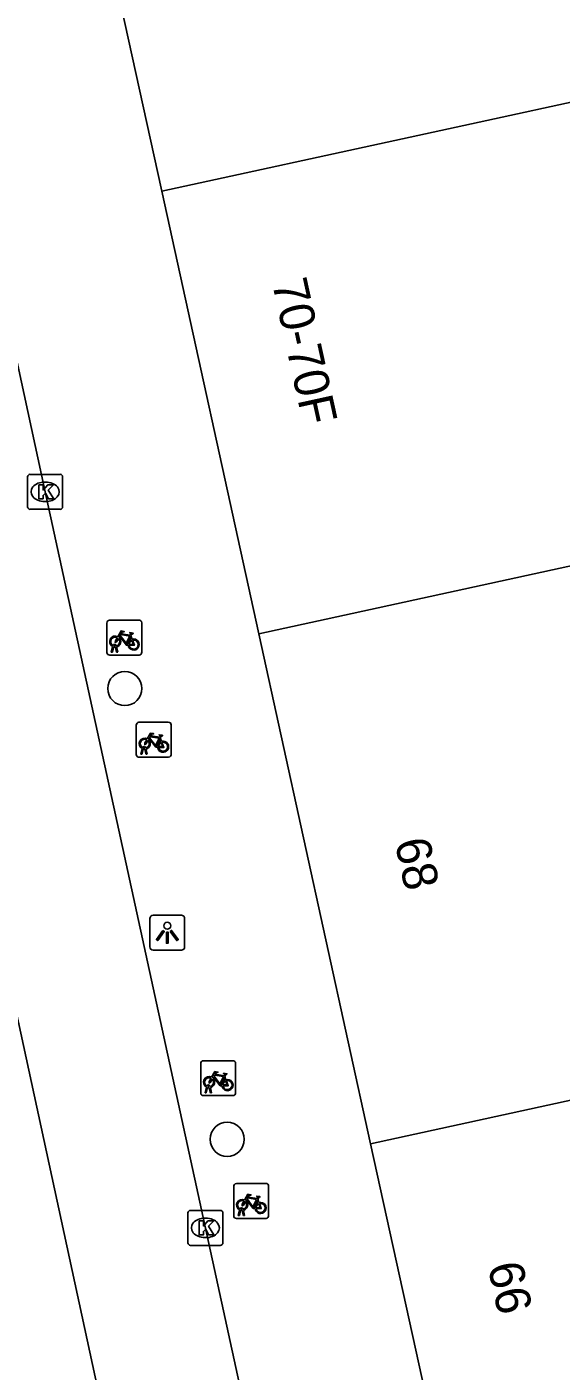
# Model space of a CAD drawing. Extents: x 160557 to 161245, y 385330 to 386505.
# Drawn here: x 160768.15 to 160783.44, y 385758.39 to 385796.82 of the extents above; entities that cross this region are included whole.
import ezdxf

# ---------------------------------------------------------------- set-up
doc = ezdxf.new("R2010")
doc.units = 0
for name, color, linetype in [('IMGEO_Boom', 7, 'Continuous'), ('IMGEO_Fietsenrek', 7, 'Continuous'), ('IMGEO_Fietspad_gesloten', 7, 'Continuous'), ('IMGEO_Kolk', 7, 'Continuous'), ('IMGEO_Lichtpunt', 7, 'Continuous'), ('IMGEO_Pand', 7, 'Continuous'), ('IMGEO_Pand_nummerreeks', 7, 'Continuous')]:
    doc.layers.add(name, color=color, linetype=linetype)

msp = doc.modelspace()

# ---------------------------------------------------------------- linework, layer by layer
at = {"layer": 'IMGEO_Boom'}
for centre in [(160770.956, 385777.905), (160773.887, 385765.018)]:
    msp.add_circle(centre, 0.489, dxfattribs=at)
at = {"layer": 'IMGEO_Fietsenrek'}
for p, q in [((160770.443, 385778.937), (160770.443, 385779.778)), ((160770.443, 385779.778), (160770.443, 385778.937)), ((160770.518, 385779.862), (160771.359, 385779.862)), ((160771.359, 385779.862), (160770.518, 385779.862)), ((160771.443, 385779.787), (160771.443, 385778.946)), ((160771.443, 385778.946), (160771.443, 385779.787)), ((160770.681, 385779.118), (160770.68, 385779.122)), ((160770.712, 385779.129), (160770.713, 385779.122)), ((160771.13, 385779.411), (160771.166, 385779.316)), ((160771.368, 385778.862), (160770.527, 385778.862)), ((160770.527, 385778.862), (160771.368, 385778.862)), ((160770.57, 385778.946), (160770.609, 385779.106)), ((160770.604, 385778.946), (160770.57, 385778.946)), ((160770.639, 385779.094), (160770.604, 385778.946)), ((160770.722, 385778.946), (160770.688, 385779.088)), ((160770.72, 385779.092), (160770.755, 385778.946)), ((160770.755, 385778.946), (160770.722, 385778.946)), ((160771.286, 385776.018), (160771.286, 385776.859)), ((160771.286, 385776.859), (160771.286, 385776.018)), ((160771.361, 385776.943), (160772.202, 385776.943)), ((160772.202, 385776.943), (160771.361, 385776.943)), ((160772.286, 385776.868), (160772.286, 385776.027)), ((160772.286, 385776.027), (160772.286, 385776.868)), ((160771.973, 385776.492), (160772.009, 385776.397)), ((160771.413, 385776.027), (160771.452, 385776.187)), ((160771.482, 385776.175), (160771.447, 385776.027)), ((160771.524, 385776.199), (160771.523, 385776.203)), ((160771.565, 385776.027), (160771.531, 385776.169)), ((160771.555, 385776.21), (160771.556, 385776.203)), ((160771.563, 385776.173), (160771.598, 385776.027)), ((160772.211, 385775.943), (160771.37, 385775.943)), ((160771.37, 385775.943), (160772.211, 385775.943)), ((160771.447, 385776.027), (160771.413, 385776.027)), ((160771.598, 385776.027), (160771.565, 385776.027)), ((160773.204, 385767.266), (160774.045, 385767.266)), ((160774.045, 385767.266), (160773.204, 385767.266)), ((160773.129, 385766.341), (160773.129, 385767.182)), ((160773.129, 385767.182), (160773.129, 385766.341)), ((160773.816, 385766.815), (160773.852, 385766.72)), ((160774.129, 385767.191), (160774.129, 385766.35)), ((160774.129, 385766.35), (160774.129, 385767.191)), ((160773.256, 385766.35), (160773.295, 385766.51)), ((160773.325, 385766.498), (160773.29, 385766.35)), ((160773.367, 385766.522), (160773.366, 385766.526)), ((160773.408, 385766.35), (160773.374, 385766.492)), ((160773.398, 385766.533), (160773.399, 385766.526)), ((160773.406, 385766.496), (160773.441, 385766.35)), ((160774.054, 385766.266), (160773.213, 385766.266)), ((160773.213, 385766.266), (160774.054, 385766.266)), ((160773.29, 385766.35), (160773.256, 385766.35)), ((160773.441, 385766.35), (160773.408, 385766.35)), ((160774.149, 385763.755), (160774.99, 385763.755)), ((160774.99, 385763.755), (160774.149, 385763.755)), ((160774.074, 385762.83), (160774.074, 385763.671)), ((160774.074, 385763.671), (160774.074, 385762.83)), ((160775.074, 385763.68), (160775.074, 385762.839)), ((160775.074, 385762.839), (160775.074, 385763.68)), ((160774.201, 385762.839), (160774.24, 385762.999)), ((160774.27, 385762.987), (160774.235, 385762.839)), ((160774.312, 385763.011), (160774.311, 385763.015)), ((160774.353, 385762.839), (160774.319, 385762.981)), ((160774.343, 385763.022), (160774.344, 385763.015)), ((160774.351, 385762.985), (160774.386, 385762.839)), ((160774.761, 385763.304), (160774.797, 385763.209)), ((160774.999, 385762.755), (160774.158, 385762.755)), ((160774.158, 385762.755), (160774.999, 385762.755)), ((160774.235, 385762.839), (160774.201, 385762.839)), ((160774.386, 385762.839), (160774.353, 385762.839))]:
    msp.add_line(p, q, dxfattribs=at)
for points in [[(160770.756, 385779.388), (160770.851, 385779.552), (160770.937, 385779.538), (160770.939, 385779.529), (160770.883, 385779.518), (160770.856, 385779.473), (160771.112, 385779.432)], [(160771.112, 385779.432), (160771.137, 385779.481), (160771.131, 385779.485), (160771.108, 385779.489), (160771.096, 385779.496), (160771.095, 385779.499), (160771.097, 385779.504), (160771.192, 385779.489), (160771.194, 385779.479), (160771.184, 385779.466), (160771.172, 385779.46), (160771.158, 385779.466), (160771.13, 385779.411)], [(160770.777, 385779.336), (160770.725, 385779.246), (160770.685, 385779.221), (160770.686, 385779.268), (160770.741, 385779.362)], [(160771.052, 385779.144), (160771.002, 385779.144), (160770.811, 385779.395), (160770.792, 385779.363)], [(160771.099, 385779.407), (160770.842, 385779.448), (160770.825, 385779.419), (160770.992, 385779.199), (160771.099, 385779.407)], [(160771.147, 385779.309), (160771.117, 385779.386), (160771.008, 385779.168), (160771.051, 385779.168)], [(160771.081, 385779.168), (160771.201, 385779.167), (160771.157, 385779.281)], [(160771.177, 385779.288), (160771.232, 385779.143), (160771.082, 385779.143)], [(160771.62, 385776.417), (160771.568, 385776.327), (160771.528, 385776.302), (160771.529, 385776.349), (160771.584, 385776.443)], [(160771.599, 385776.469), (160771.694, 385776.633), (160771.78, 385776.619), (160771.782, 385776.61), (160771.726, 385776.599), (160771.699, 385776.554), (160771.955, 385776.513)], [(160771.895, 385776.225), (160771.845, 385776.225), (160771.654, 385776.476), (160771.635, 385776.444)], [(160771.942, 385776.488), (160771.685, 385776.529), (160771.668, 385776.5), (160771.835, 385776.28), (160771.942, 385776.488)], [(160771.99, 385776.39), (160771.96, 385776.467), (160771.851, 385776.249), (160771.894, 385776.249)], [(160771.955, 385776.513), (160771.98, 385776.562), (160771.974, 385776.566), (160771.951, 385776.57), (160771.939, 385776.577), (160771.938, 385776.58), (160771.94, 385776.585), (160772.035, 385776.57), (160772.037, 385776.56), (160772.027, 385776.547), (160772.015, 385776.541), (160772.001, 385776.547), (160771.973, 385776.492)], [(160771.924, 385776.249), (160772.044, 385776.248), (160772, 385776.362)], [(160772.02, 385776.369), (160772.075, 385776.224), (160771.925, 385776.224)], [(160773.442, 385766.792), (160773.537, 385766.956), (160773.623, 385766.942), (160773.625, 385766.933), (160773.569, 385766.922), (160773.542, 385766.877), (160773.798, 385766.836)], [(160773.785, 385766.811), (160773.528, 385766.852), (160773.511, 385766.823), (160773.678, 385766.603), (160773.785, 385766.811)], [(160773.798, 385766.836), (160773.823, 385766.885), (160773.817, 385766.889), (160773.794, 385766.893), (160773.782, 385766.9), (160773.781, 385766.903), (160773.783, 385766.908), (160773.878, 385766.893), (160773.88, 385766.883), (160773.87, 385766.87), (160773.858, 385766.864), (160773.844, 385766.87), (160773.816, 385766.815)], [(160773.463, 385766.74), (160773.411, 385766.65), (160773.371, 385766.625), (160773.372, 385766.672), (160773.427, 385766.766)], [(160773.738, 385766.548), (160773.688, 385766.548), (160773.497, 385766.799), (160773.478, 385766.767)], [(160773.833, 385766.713), (160773.803, 385766.79), (160773.694, 385766.572), (160773.737, 385766.572)], [(160773.767, 385766.572), (160773.887, 385766.571), (160773.843, 385766.685)], [(160773.863, 385766.692), (160773.918, 385766.547), (160773.768, 385766.547)], [(160774.387, 385763.281), (160774.482, 385763.445), (160774.568, 385763.431), (160774.57, 385763.422), (160774.514, 385763.411), (160774.487, 385763.366), (160774.743, 385763.325)], [(160774.743, 385763.325), (160774.768, 385763.374), (160774.762, 385763.378), (160774.739, 385763.382), (160774.727, 385763.389), (160774.726, 385763.392), (160774.728, 385763.397), (160774.823, 385763.382), (160774.825, 385763.372), (160774.815, 385763.359), (160774.803, 385763.353), (160774.789, 385763.359), (160774.761, 385763.304)], [(160774.408, 385763.229), (160774.356, 385763.139), (160774.316, 385763.114), (160774.317, 385763.161), (160774.372, 385763.255)], [(160774.683, 385763.037), (160774.633, 385763.037), (160774.442, 385763.288), (160774.423, 385763.256)], [(160774.73, 385763.3), (160774.473, 385763.341), (160774.456, 385763.312), (160774.623, 385763.092), (160774.73, 385763.3)], [(160774.778, 385763.202), (160774.748, 385763.279), (160774.639, 385763.061), (160774.682, 385763.061)], [(160774.712, 385763.061), (160774.832, 385763.06), (160774.788, 385763.174)], [(160774.808, 385763.181), (160774.863, 385763.036), (160774.713, 385763.036)]]:
    msp.add_lwpolyline(points, dxfattribs=at)
for centre, radius, start, end in [((160770.521, 385779.784), 0.0779, 92.4484, 184.2845), ((160770.521, 385779.784), 0.0779, 92.4484, 184.2845), ((160771.365, 385779.784), 0.0779, 2.4484, 94.2845), ((160771.365, 385779.784), 0.0779, 2.4484, 94.2845), ((160770.683, 385779.247), 0.159, 62.6766, 242.1369), ((160770.683, 385779.247), 0.129, 63.3192, 238.903), ((160770.663, 385779.118), 0.0499, 12.8025, 158.6934), ((160770.663, 385779.118), 0.0174, 12.8025, 163.4502), ((160770.683, 385779.247), 0.129, 253.415, 269.0204), ((160770.683, 385779.247), 0.129, 283.6043, 43.4302), ((160770.683, 385779.247), 0.159, 283.5766, 46.6042), ((160771.21, 385779.163), 0.159, 113.3408, 178.3217), ((160771.21, 385779.163), 0.159, 187.0065, 105.7708), ((160771.21, 385779.163), 0.129, 113.923, 177.9556), ((160771.21, 385779.163), 0.129, 188.6715, 104.5883), ((160770.521, 385778.94), 0.0779, 182.4484, 274.2845), ((160770.521, 385778.94), 0.0779, 182.4484, 274.2845), ((160770.683, 385779.247), 0.159, 253.9967, 271.7867), ((160771.365, 385778.94), 0.0779, 272.4484, 4.2845), ((160771.365, 385778.94), 0.0779, 272.4484, 4.2845), ((160771.364, 385776.865), 0.0779, 92.4484, 184.2845), ((160771.364, 385776.865), 0.0779, 92.4484, 184.2845), ((160772.208, 385776.865), 0.0779, 2.4484, 94.2845), ((160772.208, 385776.865), 0.0779, 2.4484, 94.2845), ((160771.526, 385776.328), 0.159, 62.6766, 242.1369), ((160771.526, 385776.328), 0.129, 63.3192, 238.903), ((160771.526, 385776.328), 0.159, 283.5766, 46.6042), ((160771.506, 385776.199), 0.0499, 12.8025, 158.6934), ((160771.526, 385776.328), 0.159, 253.9967, 271.7867), ((160771.506, 385776.199), 0.0174, 12.8025, 163.4502), ((160771.526, 385776.328), 0.129, 253.415, 269.0204), ((160771.526, 385776.328), 0.129, 283.6043, 43.4302), ((160772.053, 385776.244), 0.159, 113.3408, 178.3217), ((160772.053, 385776.244), 0.159, 187.0065, 105.7708), ((160772.053, 385776.244), 0.129, 113.923, 177.9556), ((160772.053, 385776.244), 0.129, 188.6715, 104.5883), ((160771.364, 385776.021), 0.0779, 182.4484, 274.2845), ((160771.364, 385776.021), 0.0779, 182.4484, 274.2845), ((160772.208, 385776.021), 0.0779, 272.4484, 4.2845), ((160772.208, 385776.021), 0.0779, 272.4484, 4.2845), ((160773.207, 385767.188), 0.0779, 92.4484, 184.2845), ((160773.207, 385767.188), 0.0779, 92.4484, 184.2845), ((160774.051, 385767.188), 0.0779, 2.4484, 94.2845), ((160774.051, 385767.188), 0.0779, 2.4484, 94.2845), ((160773.369, 385766.651), 0.159, 62.6766, 242.1369), ((160773.369, 385766.651), 0.129, 63.3192, 238.903), ((160773.349, 385766.522), 0.0499, 12.8025, 158.6934), ((160773.369, 385766.651), 0.159, 253.9967, 271.7867), ((160773.349, 385766.522), 0.0174, 12.8025, 163.4502), ((160773.369, 385766.651), 0.129, 253.415, 269.0204), ((160773.369, 385766.651), 0.129, 283.6043, 43.4302), ((160773.369, 385766.651), 0.159, 283.5766, 46.6042), ((160773.896, 385766.567), 0.159, 113.3408, 178.3217), ((160773.896, 385766.567), 0.159, 187.0065, 105.7708), ((160773.896, 385766.567), 0.129, 113.923, 177.9556), ((160773.896, 385766.567), 0.129, 188.6715, 104.5883), ((160773.207, 385766.344), 0.0779, 182.4484, 274.2845), ((160773.207, 385766.344), 0.0779, 182.4484, 274.2845), ((160774.051, 385766.344), 0.0779, 272.4484, 4.2845), ((160774.051, 385766.344), 0.0779, 272.4484, 4.2845), ((160774.152, 385763.677), 0.0779, 92.4484, 184.2845), ((160774.152, 385763.677), 0.0779, 92.4484, 184.2845), ((160774.996, 385763.677), 0.0779, 2.4484, 94.2845), ((160774.996, 385763.677), 0.0779, 2.4484, 94.2845), ((160774.314, 385763.14), 0.159, 62.6766, 242.1369), ((160774.314, 385763.14), 0.129, 63.3192, 238.903), ((160774.294, 385763.011), 0.0499, 12.8025, 158.6934), ((160774.314, 385763.14), 0.159, 253.9967, 271.7867), ((160774.294, 385763.011), 0.0174, 12.8025, 163.4502), ((160774.314, 385763.14), 0.129, 253.415, 269.0204), ((160774.314, 385763.14), 0.129, 283.6043, 43.4302), ((160774.314, 385763.14), 0.159, 283.5766, 46.6042), ((160774.841, 385763.056), 0.159, 113.3408, 178.3217), ((160774.841, 385763.056), 0.159, 187.0065, 105.7708), ((160774.841, 385763.056), 0.129, 113.923, 177.9556), ((160774.841, 385763.056), 0.129, 188.6715, 104.5883), ((160774.152, 385762.833), 0.0779, 182.4484, 274.2845), ((160774.152, 385762.833), 0.0779, 182.4484, 274.2845), ((160774.996, 385762.833), 0.0779, 272.4484, 4.2845), ((160774.996, 385762.833), 0.0779, 272.4484, 4.2845)]:
    msp.add_arc(centre, radius, start, end, dxfattribs=at)
at = {"layer": 'IMGEO_Fietspad_gesloten'}
for points in [[(160775.118, 385735.103), (160749.654, 385852.647), (160746.978, 385864.559), (160746.687, 385864.512)], [(160753.194, 385855.146), (160753.582, 385853.359), (160768.677, 385783.529), (160779.078, 385735.819)]]:
    msp.add_lwpolyline(points, dxfattribs=at)
at = {"layer": 'IMGEO_Kolk'}
for p, q in [((160768.176, 385783.103), (160768.176, 385783.955)), ((160768.251, 385784.029), (160769.103, 385784.029)), ((160768.664, 385783.809), (160768.689, 385783.809)), ((160769.177, 385783.955), (160769.177, 385783.103)), ((160769.103, 385783.029), (160768.251, 385783.029)), ((160768.687, 385783.249), (160768.662, 385783.249)), ((160772.838, 385762.986), (160773.69, 385762.986)), ((160772.763, 385762.06), (160772.763, 385762.912)), ((160773.251, 385762.766), (160773.276, 385762.766)), ((160773.764, 385762.912), (160773.764, 385762.06)), ((160773.274, 385762.206), (160773.249, 385762.206)), ((160773.69, 385761.986), (160772.838, 385761.986))]:
    msp.add_line(p, q, dxfattribs=at)
for points in [[(160768.176, 385783.103), (160768.176, 385783.955)], [(160768.251, 385784.029), (160769.103, 385784.029)], [(160768.497, 385783.729), (160768.62, 385783.729), (160768.62, 385783.578), (160768.75, 385783.729), (160768.914, 385783.729), (160768.768, 385783.578), (160768.921, 385783.329), (160768.769, 385783.329), (160768.684, 385783.493), (160768.62, 385783.426), (160768.62, 385783.329), (160768.497, 385783.329), (160768.497, 385783.729)], [(160769.177, 385783.955), (160769.177, 385783.103)], [(160769.103, 385783.029), (160768.251, 385783.029)], [(160772.838, 385762.986), (160773.69, 385762.986)], [(160772.763, 385762.06), (160772.763, 385762.912)], [(160773.084, 385762.686), (160773.207, 385762.686), (160773.207, 385762.535), (160773.337, 385762.686), (160773.501, 385762.686), (160773.355, 385762.535), (160773.508, 385762.286), (160773.356, 385762.286), (160773.271, 385762.45), (160773.207, 385762.383), (160773.207, 385762.286), (160773.084, 385762.286), (160773.084, 385762.686)], [(160773.764, 385762.912), (160773.764, 385762.06)], [(160773.69, 385761.986), (160772.838, 385761.986)]]:
    msp.add_lwpolyline(points, dxfattribs=at)
for centre, start, end in [((160768.253, 385783.953), 91.552, 178.448), ((160768.253, 385783.953), 91.552, 178.448), ((160769.101, 385783.953), 1.552, 88.448), ((160769.101, 385783.953), 1.552, 88.448), ((160768.253, 385783.105), 181.552, 268.448), ((160768.253, 385783.105), 181.552, 268.448), ((160769.101, 385783.105), 271.552, 358.448), ((160769.101, 385783.105), 271.552, 358.448), ((160772.84, 385762.91), 91.552, 178.448), ((160772.84, 385762.91), 91.552, 178.448), ((160773.688, 385762.91), 1.552, 88.448), ((160773.688, 385762.91), 1.552, 88.448), ((160772.84, 385762.062), 181.552, 268.448), ((160772.84, 385762.062), 181.552, 268.448), ((160773.688, 385762.062), 271.552, 358.448), ((160773.688, 385762.062), 271.552, 358.448)]:
    msp.add_arc(centre, 0.0765, start, end, dxfattribs=at)
for centre, major_axis, ratio, start_param, end_param in [((160768.663, 385783.529), (-0.387, 0.002), 0.722429, 4.712389, 7.853982), ((160768.688, 385783.529), (-0.39, 0.002), 0.717154, 1.570796, 4.712389), ((160773.25, 385762.486), (-0.387, 0.002), 0.722429, 4.712389, 7.853982), ((160773.275, 385762.486), (-0.39, 0.002), 0.717154, 1.570796, 4.712389)]:
    msp.add_ellipse(centre, major_axis=major_axis, ratio=ratio, start_param=start_param, end_param=end_param, dxfattribs=at)
at = {"layer": 'IMGEO_Lichtpunt'}
for p, q in [((160771.673, 385771.327), (160771.673, 385770.52)), ((160771.673, 385771.327), (160771.673, 385770.52)), ((160772.575, 385771.422), (160771.767, 385771.422)), ((160772.575, 385771.422), (160771.767, 385771.422)), ((160772.669, 385770.52), (160772.669, 385771.327)), ((160772.669, 385770.52), (160772.669, 385771.327)), ((160771.767, 385770.426), (160772.575, 385770.426)), ((160771.767, 385770.426), (160772.575, 385770.426))]:
    msp.add_line(p, q, dxfattribs=at)
for points in [[(160772.047, 385770.991), (160772.086, 385770.963), (160771.898, 385770.701), (160771.86, 385770.728), (160772.047, 385770.991)], [(160772.149, 385770.943), (160772.196, 385770.943), (160772.196, 385770.621), (160772.149, 385770.621), (160772.149, 385770.943)], [(160772.259, 385770.963), (160772.297, 385770.99), (160772.484, 385770.728), (160772.445, 385770.7), (160772.259, 385770.963)]]:
    msp.add_lwpolyline(points, dxfattribs=at)
msp.add_circle((160772.172, 385771.125), 0.0994, dxfattribs=at)
for centre, start, end in [((160771.767, 385771.327), 90, 180), ((160771.767, 385771.327), 90, 180), ((160772.575, 385771.327), 0, 90), ((160772.575, 385771.327), 0, 90), ((160771.767, 385770.52), 180, 270), ((160771.767, 385770.52), 180, 270), ((160772.575, 385770.52), 270, 0), ((160772.575, 385770.52), 270, 360)]:
    msp.add_arc(centre, 0.0946, start, end, dxfattribs=at)
at = {"layer": 'IMGEO_Pand'}
for points in [[(160772.013, 385792.125), (160769.9, 385801.747)], [(160800.447, 385798.314), (160772.013, 385792.125)], [(160774.791, 385779.47), (160772.013, 385792.125)], [(160789.812, 385782.742), (160774.791, 385779.47)], [(160774.791, 385779.47), (160777.992, 385764.891)], [(160817.846, 385773.574), (160777.992, 385764.891)], [(160777.992, 385764.891), (160780.116, 385755.219)]]:
    msp.add_lwpolyline(points, dxfattribs=at)

# ---------------------------------------------------------------- texts
at = {"layer": 'IMGEO_Pand_nummerreeks'}
for s, rotation, p in [('70-70F', 282.3814, (160775.165, 385789.518)), ('68', 282.3814, (160778.676, 385773.525)), ('66', 282.3839, (160781.338, 385761.402))]:
    msp.add_text(s, height=1, rotation=rotation, dxfattribs=at).set_placement(p)

doc.saveas('drawing.dxf')
